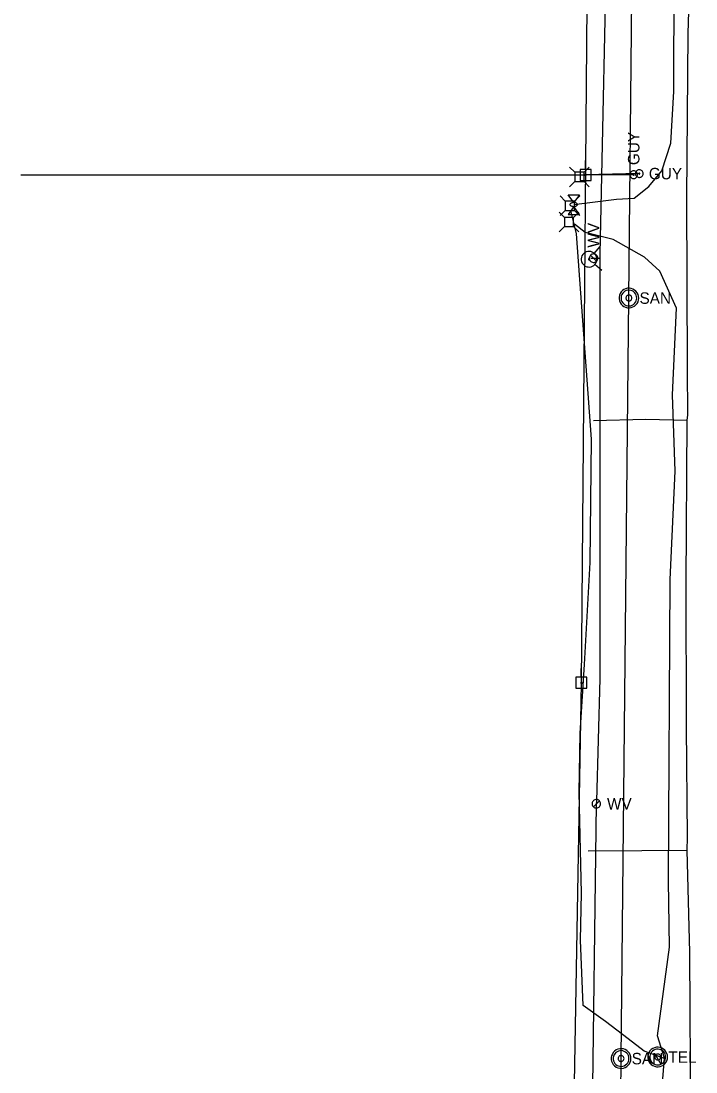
# Model space of a CAD drawing. Extents: x 596028 to 606371, y 330010 to 403088.
# Drawn here: x 601772.4 to 601998.9, y 357572.1 to 357924.5 of the extents above; entities that cross this region are included whole.
import ezdxf

# ---------------------------------------------------------------- set-up
doc = ezdxf.new("R2010")
doc.units = 0
for name, color, linetype in [('E_UTL_AG_Bold', 7, 'Continuous'), ('E_UTL_E_Bold', 7, 'Continuous'), ('E_UTL_EGuyWire', 7, 'Continuous'), ('E_UTL_EPowerPole', 7, 'Continuous'), ('E_UTL_G_UG', 7, 'Continuous'), ('E_UTL_Overhead', 7, 'Continuous'), ('E_UTL_SAN_MH', 7, 'Continuous'), ('E_UTL_SAN_UG', 7, 'Continuous'), ('E_UTL_T', 7, 'Continuous'), ('E_UTL_T_MH', 7, 'Continuous'), ('E_UTL_T_UG', 7, 'Continuous'), ('E_UTL_W', 7, 'Continuous'), ('E_UTL_W_UG', 7, 'Continuous'), ('E_UTL_WHydrant', 7, 'Continuous')]:
    doc.layers.add(name, color=color, linetype=linetype)

msp = doc.modelspace()

# ---------------------------------------------------------------- linework, layer by layer
at = {"layer": 'E_UTL_AG_Bold'}
for points in [[(601958.24, 357873.8), (601956.49, 357875.55)], [(601961.33, 357873.8), (601958.24, 357873.8)], [(601958.24, 357873.8), (601958.24, 357870.71)], [(601961.33, 357873.8), (601963.09, 357875.55)], [(601961.33, 357870.71), (601961.33, 357873.8)], [(601958.24, 357870.71), (601956.49, 357868.95)], [(601958.24, 357870.71), (601961.33, 357870.71)], [(601961.33, 357870.71), (601963.09, 357868.95)]]:
    msp.add_lwpolyline(points, dxfattribs=at)
at = {"layer": 'E_UTL_E_Bold'}
for points in [[(601955.96, 357866.28), (601959.77, 357866.28)], [(601957.87, 357863.62), (601955.96, 357866.28)], [(601959.77, 357866.28), (601957.87, 357863.62)], [(601957.87, 357862.35), (601955.96, 357859.68)], [(601959.14, 357862.98), (601959.11, 357863.1), (601959.05, 357863.22), (601958.93, 357863.33), (601958.79, 357863.42), (601958.6, 357863.5), (601958.39, 357863.56), (601958.17, 357863.6), (601957.93, 357863.62), (601957.69, 357863.61), (601957.45, 357863.58), (601957.23, 357863.53), (601957.03, 357863.46), (601956.87, 357863.38), (601956.74, 357863.28), (601956.65, 357863.16), (601956.6, 357863.04), (601956.6, 357862.92), (601956.65, 357862.81), (601956.74, 357862.69), (601956.87, 357862.59), (601957.03, 357862.5), (601957.23, 357862.43), (601957.45, 357862.38), (601957.69, 357862.36), (601957.93, 357862.35), (601958.17, 357862.37), (601958.39, 357862.41), (601958.6, 357862.47), (601958.79, 357862.55), (601958.93, 357862.64), (601959.05, 357862.75), (601959.11, 357862.86), (601959.14, 357862.98)], [(601959.77, 357859.68), (601957.87, 357862.35)], [(601955.96, 357859.68), (601959.77, 357859.68)]]:
    msp.add_lwpolyline(points, dxfattribs=at)
at = {"layer": 'E_UTL_EGuyWire'}
for p in [(601979.86, 357873.34), (601977.99, 357872.99)]:
    msp.add_line(p, (601961.85, 357872.93), dxfattribs=at)
for points in [[(601977.99, 357874.28), (601977.74, 357874.25), (601977.51, 357874.19), (601977.29, 357874.07), (601977.1, 357873.92), (601976.94, 357873.74), (601976.82, 357873.53), (601976.74, 357873.3), (601976.7, 357873.06), (601976.72, 357872.81), (601976.77, 357872.57), (601976.87, 357872.35), (601977.02, 357872.15), (601977.19, 357871.99), (601977.4, 357871.85), (601977.62, 357871.76), (601977.86, 357871.72), (601978.11, 357871.72), (601978.35, 357871.76), (601978.57, 357871.85), (601978.78, 357871.99), (601978.96, 357872.15), (601979.1, 357872.35), (601979.2, 357872.57), (601979.26, 357872.81), (601979.27, 357873.06), (601979.23, 357873.3), (601979.15, 357873.53), (601979.03, 357873.74), (601978.87, 357873.92), (601978.68, 357874.07), (601978.46, 357874.19), (601978.23, 357874.25), (601977.99, 357874.28)], [(601977.99, 357873.15), (601977.96, 357873.15), (601977.93, 357873.14), (601977.9, 357873.13), (601977.88, 357873.11), (601977.86, 357873.09), (601977.84, 357873.06), (601977.83, 357873.03), (601977.83, 357873), (601977.83, 357872.97), (601977.83, 357872.94), (601977.85, 357872.91), (601977.86, 357872.89), (601977.89, 357872.87), (601977.91, 357872.85), (601977.94, 357872.84), (601977.97, 357872.83), (601978, 357872.83), (601978.03, 357872.84), (601978.06, 357872.85), (601978.09, 357872.87), (601978.11, 357872.89), (601978.12, 357872.91), (601978.14, 357872.94), (601978.14, 357872.97), (601978.15, 357873), (601978.14, 357873.03), (601978.13, 357873.06), (601978.12, 357873.09), (601978.1, 357873.11), (601978.07, 357873.13), (601978.05, 357873.14), (601978.02, 357873.15), (601977.99, 357873.15)], [(601981.14, 357873.34), (601981.12, 357873.59), (601981.05, 357873.82), (601980.94, 357874.04), (601980.78, 357874.23), (601980.6, 357874.39), (601980.39, 357874.51), (601980.16, 357874.59), (601979.92, 357874.63), (601979.67, 357874.61), (601979.44, 357874.56), (601979.21, 357874.46), (601979.02, 357874.31), (601978.85, 357874.14), (601978.72, 357873.93), (601978.62, 357873.71), (601978.58, 357873.47), (601978.58, 357873.22), (601978.62, 357872.98), (601978.72, 357872.76), (601978.85, 357872.55), (601979.02, 357872.37), (601979.21, 357872.23), (601979.44, 357872.13), (601979.67, 357872.07), (601979.92, 357872.06), (601980.16, 357872.1), (601980.39, 357872.18), (601980.6, 357872.3), (601980.78, 357872.46), (601980.94, 357872.65), (601981.05, 357872.87), (601981.12, 357873.1), (601981.14, 357873.34)], [(601980.02, 357873.34), (601980.01, 357873.37), (601980, 357873.4), (601979.99, 357873.43), (601979.97, 357873.45), (601979.95, 357873.47), (601979.92, 357873.49), (601979.89, 357873.5), (601979.86, 357873.5), (601979.83, 357873.5), (601979.8, 357873.5), (601979.78, 357873.48), (601979.75, 357873.47), (601979.73, 357873.44), (601979.71, 357873.42), (601979.7, 357873.39), (601979.7, 357873.36), (601979.7, 357873.33), (601979.7, 357873.3), (601979.71, 357873.27), (601979.73, 357873.25), (601979.75, 357873.22), (601979.78, 357873.21), (601979.8, 357873.19), (601979.83, 357873.19), (601979.86, 357873.18), (601979.89, 357873.19), (601979.92, 357873.2), (601979.95, 357873.21), (601979.97, 357873.23), (601979.99, 357873.26), (601980, 357873.28), (601980.01, 357873.31), (601980.02, 357873.34)]]:
    msp.add_lwpolyline(points, dxfattribs=at)
at = {"layer": 'E_UTL_EPowerPole'}
for points in [[(601961.81, 357874.78), (601961.81, 357877.69)], [(601963.66, 357874.78), (601959.97, 357874.78)], [(601959.97, 357874.78), (601959.97, 357871.09)], [(601962.08, 357872.93), (601962.08, 357872.98), (601962.07, 357873.02), (601962.05, 357873.06), (601962.02, 357873.1), (601961.98, 357873.13), (601961.95, 357873.15), (601961.9, 357873.17), (601961.86, 357873.17), (601961.81, 357873.17), (601961.77, 357873.16), (601961.73, 357873.14), (601961.69, 357873.11), (601961.66, 357873.08), (601961.63, 357873.04), (601961.62, 357873), (601961.61, 357872.96), (601961.61, 357872.91), (601961.62, 357872.87), (601961.63, 357872.82), (601961.66, 357872.79), (601961.69, 357872.75), (601961.73, 357872.73), (601961.77, 357872.71), (601961.81, 357872.7), (601961.86, 357872.7), (601961.9, 357872.7), (601961.95, 357872.72), (601961.98, 357872.74), (601962.02, 357872.77), (601962.05, 357872.81), (601962.07, 357872.85), (601962.08, 357872.89), (601962.08, 357872.93)], [(601963.66, 357871.09), (601963.66, 357874.78)], [(601959.97, 357871.09), (601963.66, 357871.09)], [(601960.4, 357704.43), (601960.4, 357707.34)], [(601962.25, 357704.43), (601958.56, 357704.43)], [(601958.56, 357704.43), (601958.56, 357700.74)], [(601962.25, 357700.74), (601962.25, 357704.43)], [(601958.56, 357700.74), (601962.25, 357700.74)], [(601960.67, 357702.58), (601960.67, 357702.63), (601960.66, 357702.67), (601960.64, 357702.71), (601960.61, 357702.75), (601960.57, 357702.78), (601960.54, 357702.8), (601960.49, 357702.82), (601960.45, 357702.82), (601960.4, 357702.82), (601960.36, 357702.81), (601960.32, 357702.79), (601960.28, 357702.76), (601960.25, 357702.73), (601960.22, 357702.69), (601960.21, 357702.65), (601960.2, 357702.61), (601960.2, 357702.56), (601960.21, 357702.52), (601960.22, 357702.48), (601960.25, 357702.44), (601960.28, 357702.4), (601960.32, 357702.38), (601960.36, 357702.36), (601960.4, 357702.35), (601960.45, 357702.35), (601960.49, 357702.35), (601960.54, 357702.37), (601960.57, 357702.39), (601960.61, 357702.42), (601960.64, 357702.46), (601960.66, 357702.5), (601960.67, 357702.54), (601960.67, 357702.58)]]:
    msp.add_lwpolyline(points, dxfattribs=at)
at = {"layer": 'E_UTL_G_UG'}
for points in [[(601997.17, 357554.88), (601996.82, 357612.16), (601995.94, 357646.41), (601996.04, 357650.67), (601995.68, 357687.79), (601995.55, 357736.15), (601995.9, 357790.7), (601996.09, 357792.38), (601996.01, 357808.01), (601995.83, 357865.31), (601996.21, 357920.28), (601997.74, 357968.84)], [(601964.46, 357790.54), (601982, 357791.02), (601995.9, 357790.7)], [(601962.74, 357646.24), (601980.74, 357646.4), (601995.94, 357646.41)]]:
    msp.add_lwpolyline(points, dxfattribs=at)
at = {"layer": 'E_UTL_Overhead'}
for points in [[(601775.11, 355493.17), (601794.88, 355632.14), (601813.19, 355774.43), (601846.41, 355956.03), (601876.1, 356114.7), (601902.03, 356254.58), (601928.02, 356393.42), (601947.92, 356557.45), (601949.4, 356721.2), (601951.31, 356874.93), (601952.99, 357026.21), (601955.32, 357157.12), (601956.05, 357297.31), (601956.02, 357419.23), (601957.75, 357549.11), (601960.44, 357702.58), (601963.02, 358010.51), (601965.3, 358142.36), (601966.98, 358349.71), (601973.66, 358787.78)], [(601772.44, 357872.93), (601961.85, 357872.93)]]:
    msp.add_lwpolyline(points, dxfattribs=at)
at = {"layer": 'E_UTL_SAN_MH'}
for points in [[(601979.66, 357831.63), (601979.6, 357832.25), (601979.43, 357832.85), (601979.14, 357833.41), (601978.75, 357833.9), (601978.28, 357834.31), (601977.74, 357834.63), (601977.14, 357834.83), (601976.52, 357834.92), (601975.89, 357834.89), (601975.28, 357834.74), (601974.71, 357834.48), (601974.2, 357834.12), (601973.77, 357833.67), (601973.43, 357833.14), (601973.2, 357832.56), (601973.08, 357831.94), (601973.08, 357831.31), (601973.2, 357830.7), (601973.43, 357830.11), (601973.77, 357829.59), (601974.2, 357829.13), (601974.71, 357828.77), (601975.28, 357828.51), (601975.89, 357828.36), (601976.52, 357828.33), (601977.14, 357828.42), (601977.74, 357828.62), (601978.28, 357828.94), (601978.75, 357829.35), (601979.14, 357829.84), (601979.43, 357830.4), (601979.6, 357831), (601979.66, 357831.63)], [(601979, 357831.63), (601978.96, 357832.13), (601978.82, 357832.61), (601978.59, 357833.05), (601978.27, 357833.45), (601977.9, 357833.78), (601977.46, 357834.03), (601976.99, 357834.19), (601976.49, 357834.26), (601975.99, 357834.24), (601975.5, 357834.12), (601975.04, 357833.91), (601974.64, 357833.62), (601974.29, 357833.26), (601974.02, 357832.84), (601973.83, 357832.37), (601973.74, 357831.88), (601973.74, 357831.37), (601973.83, 357830.88), (601974.02, 357830.42), (601974.29, 357829.99), (601974.64, 357829.63), (601975.04, 357829.34), (601975.5, 357829.13), (601975.99, 357829.01), (601976.49, 357828.99), (601976.99, 357829.06), (601977.46, 357829.22), (601977.9, 357829.48), (601978.27, 357829.8), (601978.59, 357830.2), (601978.82, 357830.64), (601978.96, 357831.13), (601979, 357831.63)], [(601977.35, 357831.63), (601977.34, 357831.81), (601977.28, 357831.99), (601977.2, 357832.16), (601977.08, 357832.31), (601976.94, 357832.43), (601976.78, 357832.53), (601976.6, 357832.59), (601976.41, 357832.61), (601976.22, 357832.61), (601976.04, 357832.56), (601975.87, 357832.48), (601975.72, 357832.37), (601975.59, 357832.24), (601975.48, 357832.08), (601975.41, 357831.9), (601975.38, 357831.72), (601975.38, 357831.53), (601975.41, 357831.35), (601975.48, 357831.17), (601975.59, 357831.01), (601975.72, 357830.88), (601975.87, 357830.77), (601976.04, 357830.69), (601976.22, 357830.65), (601976.41, 357830.64), (601976.6, 357830.66), (601976.78, 357830.73), (601976.94, 357830.82), (601977.08, 357830.94), (601977.2, 357831.09), (601977.28, 357831.26), (601977.34, 357831.44), (601977.35, 357831.63)], [(601977.05, 357576.59), (601976.99, 357577.21), (601976.81, 357577.82), (601976.52, 357578.37), (601976.14, 357578.87), (601975.66, 357579.28), (601975.12, 357579.59), (601974.53, 357579.8), (601973.91, 357579.89), (601973.28, 357579.86), (601972.67, 357579.71), (601972.1, 357579.45), (601971.59, 357579.08), (601971.15, 357578.63), (601970.82, 357578.1), (601970.58, 357577.52), (601970.46, 357576.9), (601970.46, 357576.28), (601970.58, 357575.66), (601970.82, 357575.08), (601971.15, 357574.55), (601971.59, 357574.09), (601972.1, 357573.73), (601972.67, 357573.47), (601973.28, 357573.32), (601973.91, 357573.29), (601974.53, 357573.38), (601975.12, 357573.59), (601975.66, 357573.9), (601976.14, 357574.31), (601976.52, 357574.8), (601976.81, 357575.36), (601976.99, 357575.96), (601977.05, 357576.59)], [(601976.39, 357576.59), (601976.34, 357577.09), (601976.2, 357577.57), (601975.97, 357578.02), (601975.66, 357578.41), (601975.28, 357578.74), (601974.84, 357578.99), (601974.37, 357579.15), (601973.87, 357579.23), (601973.37, 357579.2), (601972.88, 357579.08), (601972.43, 357578.88), (601972.02, 357578.58), (601971.67, 357578.22), (601971.4, 357577.8), (601971.22, 357577.33), (601971.12, 357576.84), (601971.12, 357576.34), (601971.22, 357575.85), (601971.4, 357575.38), (601971.67, 357574.96), (601972.02, 357574.59), (601972.43, 357574.3), (601972.88, 357574.09), (601973.37, 357573.98), (601973.87, 357573.95), (601974.37, 357574.02), (601974.84, 357574.19), (601975.28, 357574.44), (601975.66, 357574.77), (601975.97, 357575.16), (601976.2, 357575.61), (601976.34, 357576.09), (601976.39, 357576.59)], [(601974.74, 357576.59), (601974.72, 357576.78), (601974.67, 357576.96), (601974.58, 357577.12), (601974.46, 357577.27), (601974.32, 357577.4), (601974.16, 357577.49), (601973.98, 357577.55), (601973.8, 357577.58), (601973.61, 357577.57), (601973.42, 357577.52), (601973.25, 357577.45), (601973.1, 357577.34), (601972.97, 357577.2), (601972.87, 357577.04), (601972.8, 357576.87), (601972.76, 357576.68), (601972.76, 357576.49), (601972.8, 357576.31), (601972.87, 357576.14), (601972.97, 357575.98), (601973.1, 357575.84), (601973.25, 357575.73), (601973.42, 357575.65), (601973.61, 357575.61), (601973.8, 357575.6), (601973.98, 357575.63), (601974.16, 357575.69), (601974.32, 357575.78), (601974.46, 357575.91), (601974.58, 357576.05), (601974.67, 357576.22), (601974.72, 357576.4), (601974.74, 357576.59)]]:
    msp.add_lwpolyline(points, dxfattribs=at)
at = {"layer": 'E_UTL_SAN_UG'}
for p, q in [((601976.36, 357831.63), (601978.93, 358086.15)), ((601973.75, 357576.59), (601976.36, 357831.63)), ((601971.3, 357322.09), (601973.75, 357576.59))]:
    msp.add_line(p, q, dxfattribs=at)
at = {"layer": 'E_UTL_T'}
for points in [[(601955.04, 357864.1), (601953.28, 357865.85)], [(601958.13, 357864.1), (601959.88, 357865.85)], [(601958.13, 357864.1), (601955.04, 357864.1)], [(601955.04, 357864.1), (601955.04, 357861)], [(601958.13, 357861), (601958.13, 357864.1)], [(601954.73, 357858.68), (601952.98, 357860.43)], [(601955.04, 357861), (601953.28, 357859.25)], [(601957.83, 357858.68), (601954.73, 357858.68)], [(601954.73, 357858.68), (601954.73, 357855.58)], [(601955.04, 357861), (601958.13, 357861)], [(601957.83, 357858.68), (601959.58, 357860.43)], [(601957.83, 357855.58), (601957.83, 357858.68)], [(601958.13, 357861), (601959.88, 357859.25)], [(601954.73, 357855.58), (601952.98, 357853.83)], [(601954.73, 357855.58), (601957.83, 357855.58)], [(601957.83, 357855.58), (601959.58, 357853.83)]]:
    msp.add_lwpolyline(points, dxfattribs=at)
at = {"layer": 'E_UTL_T_MH'}
for points in [[(601989.35, 357577.1), (601989.29, 357577.72), (601989.11, 357578.32), (601988.82, 357578.88), (601988.44, 357579.37), (601987.96, 357579.78), (601987.42, 357580.1), (601986.83, 357580.3), (601986.2, 357580.39), (601985.58, 357580.36), (601984.97, 357580.21), (601984.4, 357579.95), (601983.89, 357579.59), (601983.45, 357579.14), (601983.11, 357578.61), (601982.88, 357578.03), (601982.76, 357577.41), (601982.76, 357576.78), (601982.88, 357576.17), (601983.11, 357575.58), (601983.45, 357575.06), (601983.89, 357574.6), (601984.4, 357574.24), (601984.97, 357573.98), (601985.58, 357573.83), (601986.2, 357573.8), (601986.83, 357573.89), (601987.42, 357574.09), (601987.96, 357574.41), (601988.44, 357574.82), (601988.82, 357575.31), (601989.11, 357575.87), (601989.29, 357576.47), (601989.35, 357577.1)], [(601988.69, 357577.1), (601988.64, 357577.6), (601988.5, 357578.08), (601988.27, 357578.52), (601987.96, 357578.92), (601987.58, 357579.25), (601987.14, 357579.5), (601986.67, 357579.66), (601986.17, 357579.73), (601985.67, 357579.71), (601985.18, 357579.59), (601984.73, 357579.38), (601984.32, 357579.09), (601983.97, 357578.73), (601983.7, 357578.31), (601983.51, 357577.84), (601983.42, 357577.35), (601983.42, 357576.85), (601983.51, 357576.35), (601983.7, 357575.89), (601983.97, 357575.46), (601984.32, 357575.1), (601984.73, 357574.81), (601985.18, 357574.6), (601985.67, 357574.48), (601986.17, 357574.46), (601986.67, 357574.53), (601987.14, 357574.69), (601987.58, 357574.95), (601987.96, 357575.27), (601988.27, 357575.67), (601988.5, 357576.11), (601988.64, 357576.6), (601988.69, 357577.1)], [(601987.04, 357577.1), (601987.02, 357577.28), (601986.97, 357577.46), (601986.88, 357577.63), (601986.76, 357577.78), (601986.62, 357577.9), (601986.46, 357578), (601986.28, 357578.06), (601986.09, 357578.08), (601985.91, 357578.08), (601985.72, 357578.03), (601985.55, 357577.95), (601985.4, 357577.84), (601985.27, 357577.71), (601985.17, 357577.55), (601985.1, 357577.37), (601985.06, 357577.19), (601985.06, 357577), (601985.1, 357576.82), (601985.17, 357576.64), (601985.27, 357576.48), (601985.4, 357576.35), (601985.55, 357576.24), (601985.72, 357576.16), (601985.91, 357576.12), (601986.09, 357576.11), (601986.28, 357576.13), (601986.46, 357576.2), (601986.62, 357576.29), (601986.76, 357576.41), (601986.88, 357576.56), (601986.97, 357576.73), (601987.02, 357576.91), (601987.04, 357577.1)]]:
    msp.add_lwpolyline(points, dxfattribs=at)
at = {"layer": 'E_UTL_T_UG'}
for points in [[(601990.44, 357883.51), (601991.43, 357900.84), (601991.69, 357975.82), (601992.29, 358039.4), (601992.49, 358093.48), (601994.3, 358128.79), (601994.93, 358149.37), (601994.62, 358191.56), (601996.56, 358231.95)], [(601957.87, 357862.98), (601972.18, 357864.73), (601978.17, 357865.08), (601983.03, 357868.98), (601987.37, 357874.25), (601990.44, 357883.51)], [(601988.27, 357576.62), (601981.52, 357579.04), (601976.14, 357583.2), (601968.56, 357589.04), (601960.99, 357594.4), (601960.12, 357616.23), (601960.42, 357632.01), (601959.74, 357665.77), (601960.04, 357685.67), (601961.43, 357708.78), (601963.34, 357742.89), (601963.83, 357784.34), (601958.79, 357853.15), (601956.93, 357861.03)], [(601985.61, 357543.69), (601988.32, 357576.67), (601986, 357584.22), (601990.04, 357613.89), (601989.7, 357636.23), (601990.22, 357737.23), (601991.88, 357773.61), (601991.01, 357799.12), (601992.38, 357828.28), (601986.76, 357840.64), (601981.62, 357845.38), (601971.14, 357851.29), (601961.73, 357853.63), (601958.15, 357856.44)]]:
    msp.add_lwpolyline(points, dxfattribs=at)
at = {"layer": 'E_UTL_W'}
for points in [[(601964.52, 357846.4), (601964.25, 357846.37), (601963.99, 357846.3), (601963.75, 357846.17), (601963.53, 357846.01), (601963.35, 357845.8), (601963.22, 357845.57), (601963.13, 357845.31), (601963.09, 357845.04), (601963.1, 357844.77), (601963.17, 357844.51), (601963.28, 357844.26), (601963.44, 357844.04), (601963.63, 357843.85), (601963.86, 357843.71), (601964.11, 357843.61), (601964.38, 357843.55), (601964.65, 357843.55), (601964.92, 357843.61), (601965.17, 357843.71), (601965.4, 357843.85), (601965.59, 357844.04), (601965.75, 357844.26), (601965.86, 357844.51), (601965.93, 357844.77), (601965.94, 357845.04), (601965.9, 357845.31), (601965.81, 357845.57), (601965.68, 357845.8), (601965.5, 357846.01), (601965.29, 357846.17), (601965.05, 357846.3), (601964.79, 357846.37), (601964.52, 357846.4)], [(601965.52, 357843.97), (601963.51, 357845.98)], [(601966.89, 357662.02), (601966.87, 357662.29), (601966.79, 357662.55), (601966.67, 357662.8), (601966.5, 357663.01), (601966.29, 357663.19), (601966.06, 357663.32), (601965.8, 357663.41), (601965.53, 357663.45), (601965.26, 357663.44), (601965, 357663.37), (601964.75, 357663.26), (601964.53, 357663.1), (601964.35, 357662.91), (601964.2, 357662.68), (601964.1, 357662.43), (601964.05, 357662.16), (601964.05, 357661.89), (601964.1, 357661.62), (601964.2, 357661.37), (601964.35, 357661.14), (601964.53, 357660.95), (601964.75, 357660.79), (601965, 357660.68), (601965.26, 357660.61), (601965.53, 357660.6), (601965.8, 357660.64), (601966.06, 357660.73), (601966.29, 357660.86), (601966.5, 357661.04), (601966.67, 357661.25), (601966.79, 357661.49), (601966.87, 357661.75), (601966.89, 357662.02)], [(601964.46, 357661.02), (601966.47, 357663.03)]]:
    msp.add_lwpolyline(points, dxfattribs=at)
at = {"layer": 'E_UTL_W_UG'}
for points in [[(601964.09, 357550.25), (601965.47, 357662.02), (601965.6, 357662.85), (601966.75, 357704.07), (601966.78, 357846.41), (601969.31, 357966.81), (601970.5, 358078.4), (601974.26, 358187.69), (601974.08, 358234.82), (601964.14, 358249.99), (601960.68, 358256.18), (601960.49, 358303.63), (601962.51, 358433.21), (601966.27, 358567.57), (601968.13, 358746.96)], [(601966.69, 357844.93), (601963.55, 357844.93)]]:
    msp.add_lwpolyline(points, dxfattribs=at)
at = {"layer": 'E_UTL_WHydrant'}
for points in [[(601964.7, 357846.6), (601966.68, 357848.89)], [(601963.2, 357842.02), (601963.69, 357842.1), (601964.16, 357842.28), (601964.58, 357842.54), (601964.95, 357842.87), (601965.25, 357843.27), (601965.47, 357843.72), (601965.59, 357844.2), (601965.63, 357844.7), (601965.57, 357845.2), (601965.42, 357845.67), (601965.18, 357846.11), (601964.86, 357846.49), (601964.47, 357846.81), (601964.03, 357847.05), (601963.56, 357847.2), (601963.06, 357847.26), (601962.57, 357847.22), (601962.08, 357847.09), (601961.64, 357846.87), (601961.24, 357846.57), (601960.9, 357846.2), (601960.64, 357845.78), (601960.47, 357845.31), (601960.39, 357844.82), (601960.4, 357844.32), (601960.51, 357843.83), (601960.71, 357843.37), (601960.99, 357842.96), (601961.34, 357842.61), (601961.75, 357842.33), (601962.21, 357842.13), (601962.7, 357842.03), (601963.2, 357842.02)], [(601963.02, 357844.43), (601963.06, 357844.44), (601963.09, 357844.45), (601963.13, 357844.47), (601963.15, 357844.5), (601963.18, 357844.53), (601963.19, 357844.56), (601963.2, 357844.6), (601963.21, 357844.64), (601963.2, 357844.68), (601963.19, 357844.71), (601963.17, 357844.75), (601963.15, 357844.78), (601963.12, 357844.8), (601963.08, 357844.82), (601963.05, 357844.83), (601963.01, 357844.84), (601962.97, 357844.83), (601962.94, 357844.82), (601962.9, 357844.81), (601962.87, 357844.78), (601962.85, 357844.75), (601962.83, 357844.72), (601962.81, 357844.69), (601962.81, 357844.65), (601962.81, 357844.61), (601962.82, 357844.57), (601962.83, 357844.54), (601962.85, 357844.51), (601962.88, 357844.48), (601962.91, 357844.46), (601962.95, 357844.44), (601962.98, 357844.44), (601963.02, 357844.43)], [(601964.97, 357842.94), (601967.26, 357840.96)]]:
    msp.add_lwpolyline(points, dxfattribs=at)

# ---------------------------------------------------------------- texts
at = {"layer": 'E_UTL_EGuyWire'}
msp.add_text('GUY', height=3.85, rotation=90, dxfattribs=at).set_placement((601979.91, 357876.2))
msp.add_text('GUY', height=3.85, dxfattribs=at).set_placement((601983.06, 357871.42))
at = {"layer": 'E_UTL_SAN_MH'}
for p in [(601979.93, 357829.68), (601977.31, 357574.64)]:
    msp.add_text('SAN', height=3.849, dxfattribs=at).set_placement(p)
at = {"layer": 'E_UTL_T_MH'}
msp.add_text('TEL', height=3.849, dxfattribs=at).set_placement((601989.61, 357575.15))
at = {"layer": 'E_UTL_W'}
msp.add_text('WV', height=3.85, rotation=90, dxfattribs=at).set_placement((601966.44, 357848.54))
msp.add_text('WV', height=3.85, dxfattribs=at).set_placement((601969.03, 357660.1))

doc.saveas('drawing.dxf')
